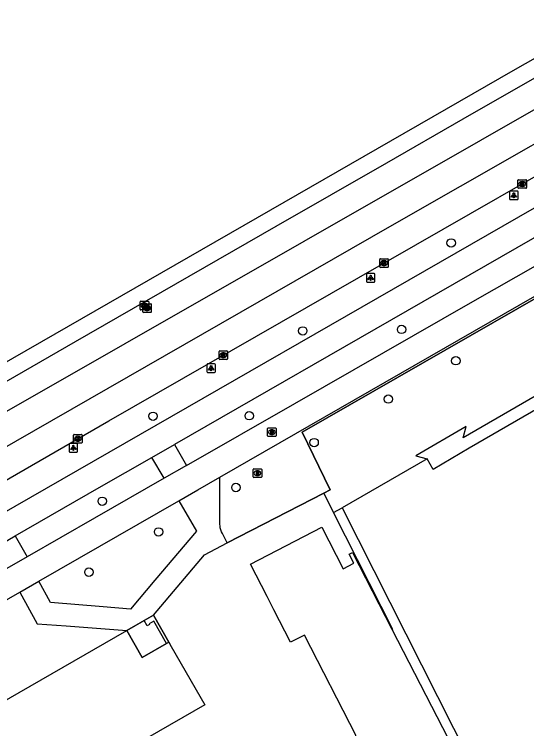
# Model space of a CAD drawing. Extents: x 158838 to 160074, y 386376 to 387776.
# Drawn here: x 159694.4 to 159754, y 387673.5 to 387756.5 of the extents above; entities that cross this region are included whole.
import ezdxf

# ---------------------------------------------------------------- set-up
doc = ezdxf.new("R2010")
doc.units = 0
for name, color, linetype in [('IMGEO_Boom', 7, 'Continuous'), ('IMGEO_Brandkraan', 7, 'Continuous'), ('IMGEO_Fietspad_gesloten', 7, 'Continuous'), ('IMGEO_Hek', 7, 'Continuous'), ('IMGEO_Kolk', 7, 'Continuous'), ('IMGEO_Lichtpunt', 7, 'Continuous'), ('IMGEO_Muur', 7, 'Continuous'), ('IMGEO_Pand', 7, 'Continuous'), ('IMGEO_Pand_overbouw', 7, 'Continuous'), ('IMGEO_Rijbaan_lokaal_gesloten', 7, 'Continuous'), ('IMGEO_Rijbaan_lokaal_open', 7, 'Continuous'), ('IMGEO_Rioolput', 7, 'Continuous'), ('IMGEO_Voetpad_open', 7, 'Continuous')]:
    doc.layers.add(name, color=color, linetype=linetype)

msp = doc.modelspace()

# ---------------------------------------------------------------- linework, layer by layer
at = {"layer": 'IMGEO_Boom'}
for centre in [(159745.215, 387729.955), (159727.966, 387719.729), (159739.46, 387719.905), (159745.764, 387716.269), (159737.917, 387711.81), (159710.564, 387709.813), (159721.753, 387709.871), (159729.29, 387706.752), (159720.204, 387701.536), (159704.668, 387699.934), (159711.207, 387696.37), (159703.109, 387691.693)]:
    msp.add_circle(centre, 0.489, dxfattribs=at)
at = {"layer": 'IMGEO_Brandkraan'}
for p, q in [((159723.878, 387707.542), (159723.878, 387708.394)), ((159723.953, 387708.468), (159724.805, 387708.468)), ((159724.366, 387708.248), (159724.391, 387708.248)), ((159724.879, 387708.394), (159724.879, 387707.542)), ((159724.805, 387707.468), (159723.953, 387707.468)), ((159724.389, 387707.688), (159724.364, 387707.688))]:
    msp.add_line(p, q, dxfattribs=at)
for points in [[(159723.878, 387707.542), (159723.878, 387708.394)], [(159723.953, 387708.468), (159724.805, 387708.468)], [(159724.226, 387708.168), (159724.226, 387707.768), (159724.439, 387707.768)], [(159724.457, 387708.168), (159724.226, 387708.168)], [(159724.405, 387708.087), (159724.351, 387708.087), (159724.351, 387708.011)], [(159724.879, 387708.394), (159724.879, 387707.542)], [(159724.805, 387707.468), (159723.953, 387707.468)], [(159724.351, 387708.011), (159724.404, 387708.011)], [(159724.413, 387707.935), (159724.351, 387707.935), (159724.351, 387707.854)], [(159724.351, 387707.854), (159724.413, 387707.854)]]:
    msp.add_lwpolyline(points, dxfattribs=at)
for centre, radius, start, end in [((159723.955, 387708.392), 0.0765, 91.55205, 178.44795), ((159723.955, 387708.392), 0.0765, 91.55205, 178.44795), ((159724.406, 387708.049), 0.0379, 267.82845, 90.93552), ((159724.461, 387708.023), 0.145, 59.4692, 91.53667), ((159724.486, 387708.07), 0.0922, 285.51372, 58.15012), ((159724.803, 387708.392), 0.0765, 1.55205, 88.44795), ((159724.803, 387708.392), 0.0765, 1.55205, 88.44795), ((159723.955, 387707.544), 0.0765, 181.55205, 268.44795), ((159723.955, 387707.544), 0.0765, 181.55205, 268.44795), ((159724.414, 387707.894), 0.0404, 269.87594, 90.50774), ((159724.445, 387708.019), 0.251, 268.66757, 293.53466), ((159724.491, 387707.878), 0.105, 301.31148, 78.98903), ((159724.803, 387707.544), 0.0765, 271.55205, 358.44795), ((159724.803, 387707.544), 0.0765, 271.55205, 358.44795)]:
    msp.add_arc(centre, radius, start, end, dxfattribs=at)
for centre, major_axis, ratio, start_param, end_param in [((159724.365, 387707.968), (-0.387, 0.002), 0.722429, 4.712389, 7.853982), ((159724.39, 387707.968), (-0.39, 0.002), 0.717154, 1.570796, 4.712389)]:
    msp.add_ellipse(centre, major_axis=major_axis, ratio=ratio, start_param=start_param, end_param=end_param, dxfattribs=at)
at = {"layer": 'IMGEO_Fietspad_gesloten'}
for points in [[(159771.343, 387743.413), (159769.423, 387742.381), (159681.714, 387691.999)], [(159772.787, 387740.664), (159771.996, 387740.357), (159770.773, 387739.679), (159713.044, 387706.549)], [(159710.408, 387705.036), (159713.044, 387706.549)], [(159694.532, 387695.91), (159704.314, 387701.539), (159710.408, 387705.036)], [(159691.936, 387694.416), (159694.532, 387695.91)]]:
    msp.add_lwpolyline(points, dxfattribs=at)
at = {"layer": 'IMGEO_Hek'}
for points in [[(159730.415, 387700.872), (159731.164, 387701.258), (159727.91, 387707.968), (159772.479, 387733.518)], [(159716.536, 387693.715), (159719.196, 387695.087), (159730.415, 387700.872)], [(159730.415, 387700.872), (159731.546, 387698.603), (159738.387, 387685.081), (159738.337, 387685.054)]]:
    msp.add_lwpolyline(points, dxfattribs=at)
at = {"layer": 'IMGEO_Kolk'}
for p, q in [((159752.977, 387736.384), (159752.977, 387737.236)), ((159753.052, 387737.31), (159753.904, 387737.31)), ((159753.978, 387737.236), (159753.978, 387736.384)), ((159753.904, 387736.31), (159753.052, 387736.31)), ((159753.488, 387736.53), (159753.463, 387736.53)), ((159753.465, 387737.09), (159753.49, 387737.09)), ((159736.914, 387727.196), (159736.914, 387728.048)), ((159736.989, 387728.122), (159737.841, 387728.122)), ((159737.915, 387728.048), (159737.915, 387727.196)), ((159737.425, 387727.342), (159737.4, 387727.342)), ((159737.402, 387727.902), (159737.427, 387727.902)), ((159737.841, 387727.122), (159736.989, 387727.122)), ((159718.236, 387716.491), (159718.236, 387717.343)), ((159718.311, 387717.417), (159719.163, 387717.417)), ((159718.724, 387717.197), (159718.749, 387717.197)), ((159719.237, 387717.343), (159719.237, 387716.491)), ((159719.163, 387716.417), (159718.311, 387716.417)), ((159718.747, 387716.637), (159718.722, 387716.637)), ((159701.323, 387706.776), (159701.323, 387707.628)), ((159701.398, 387707.702), (159702.25, 387707.702)), ((159701.811, 387707.482), (159701.836, 387707.482)), ((159702.324, 387707.628), (159702.324, 387706.776)), ((159702.25, 387706.702), (159701.398, 387706.702)), ((159701.834, 387706.922), (159701.809, 387706.922))]:
    msp.add_line(p, q, dxfattribs=at)
for points in [[(159752.977, 387736.384), (159752.977, 387737.236)], [(159753.052, 387737.31), (159753.904, 387737.31)], [(159753.978, 387737.236), (159753.978, 387736.384)], [(159753.904, 387736.31), (159753.052, 387736.31)], [(159753.298, 387737.01), (159753.421, 387737.01), (159753.421, 387736.859), (159753.551, 387737.01), (159753.715, 387737.01), (159753.569, 387736.859), (159753.722, 387736.61), (159753.57, 387736.61), (159753.485, 387736.774), (159753.421, 387736.707), (159753.421, 387736.61), (159753.298, 387736.61), (159753.298, 387737.01)], [(159736.914, 387727.196), (159736.914, 387728.048)], [(159736.989, 387728.122), (159737.841, 387728.122)], [(159737.915, 387728.048), (159737.915, 387727.196)], [(159737.235, 387727.822), (159737.358, 387727.822), (159737.358, 387727.671), (159737.488, 387727.822), (159737.652, 387727.822), (159737.506, 387727.671), (159737.659, 387727.422), (159737.507, 387727.422), (159737.422, 387727.586), (159737.358, 387727.519), (159737.358, 387727.422), (159737.235, 387727.422), (159737.235, 387727.822)], [(159737.841, 387727.122), (159736.989, 387727.122)], [(159718.236, 387716.491), (159718.236, 387717.343)], [(159718.311, 387717.417), (159719.163, 387717.417)], [(159719.237, 387717.343), (159719.237, 387716.491)], [(159719.163, 387716.417), (159718.311, 387716.417)], [(159718.557, 387717.117), (159718.68, 387717.117), (159718.68, 387716.966), (159718.81, 387717.117), (159718.974, 387717.117), (159718.828, 387716.966), (159718.981, 387716.717), (159718.829, 387716.717), (159718.744, 387716.881), (159718.68, 387716.814), (159718.68, 387716.717), (159718.557, 387716.717), (159718.557, 387717.117)], [(159701.323, 387706.776), (159701.323, 387707.628)], [(159701.398, 387707.702), (159702.25, 387707.702)], [(159701.644, 387707.402), (159701.767, 387707.402), (159701.767, 387707.251), (159701.897, 387707.402), (159702.061, 387707.402), (159701.915, 387707.251), (159702.068, 387707.002), (159701.916, 387707.002), (159701.831, 387707.166), (159701.767, 387707.099), (159701.767, 387707.002), (159701.644, 387707.002), (159701.644, 387707.402)], [(159702.324, 387707.628), (159702.324, 387706.776)], [(159702.25, 387706.702), (159701.398, 387706.702)]]:
    msp.add_lwpolyline(points, dxfattribs=at)
for centre, start, end in [((159753.054, 387737.234), 91.55205, 178.44795), ((159753.054, 387737.234), 91.55205, 178.44795), ((159753.902, 387737.234), 1.55205, 88.44795), ((159753.902, 387737.234), 1.55205, 88.44795), ((159753.054, 387736.386), 181.55205, 268.44795), ((159753.054, 387736.386), 181.55205, 268.44795), ((159753.902, 387736.386), 271.55205, 358.44795), ((159753.902, 387736.386), 271.55205, 358.44795), ((159736.991, 387728.046), 91.55205, 178.44795), ((159736.991, 387728.046), 91.55205, 178.44795), ((159737.839, 387728.046), 1.55205, 88.44795), ((159737.839, 387728.046), 1.55205, 88.44795), ((159736.991, 387727.198), 181.55205, 268.44795), ((159736.991, 387727.198), 181.55205, 268.44795), ((159737.839, 387727.198), 271.55205, 358.44795), ((159737.839, 387727.198), 271.55205, 358.44795), ((159718.313, 387717.341), 91.55205, 178.44795), ((159718.313, 387717.341), 91.55205, 178.44795), ((159719.161, 387717.341), 1.55205, 88.44795), ((159719.161, 387717.341), 1.55205, 88.44795), ((159718.313, 387716.493), 181.55205, 268.44795), ((159718.313, 387716.493), 181.55205, 268.44795), ((159719.161, 387716.493), 271.55205, 358.44795), ((159719.161, 387716.493), 271.55205, 358.44795), ((159701.4, 387707.626), 91.55205, 178.44795), ((159701.4, 387707.626), 91.55205, 178.44795), ((159702.248, 387707.626), 1.55205, 88.44795), ((159702.248, 387707.626), 1.55205, 88.44795), ((159701.4, 387706.778), 181.55205, 268.44795), ((159701.4, 387706.778), 181.55205, 268.44795), ((159702.248, 387706.778), 271.55205, 358.44795), ((159702.248, 387706.778), 271.55205, 358.44795)]:
    msp.add_arc(centre, 0.0765, start, end, dxfattribs=at)
for centre, major_axis, ratio, start_param, end_param in [((159753.464, 387736.81), (-0.387, 0.002), 0.722429, 4.712389, 7.853982), ((159753.489, 387736.81), (-0.39, 0.002), 0.717154, 1.570796, 4.712389), ((159737.401, 387727.622), (-0.387, 0.002), 0.722429, 4.712389, 7.853982), ((159737.426, 387727.622), (-0.39, 0.002), 0.717154, 1.570796, 4.712389), ((159718.723, 387716.917), (-0.387, 0.002), 0.722429, 4.712389, 7.853982), ((159718.748, 387716.917), (-0.39, 0.002), 0.717154, 1.570796, 4.712389), ((159701.81, 387707.202), (-0.387, 0.002), 0.722429, 4.712389, 7.853982), ((159701.835, 387707.202), (-0.39, 0.002), 0.717154, 1.570796, 4.712389)]:
    msp.add_ellipse(centre, major_axis=major_axis, ratio=ratio, start_param=start_param, end_param=end_param, dxfattribs=at)
at = {"layer": 'IMGEO_Lichtpunt'}
for p, q in [((159752.006, 387735.899), (159752.006, 387735.092)), ((159752.006, 387735.899), (159752.006, 387735.092)), ((159752.908, 387735.994), (159752.1, 387735.994)), ((159752.908, 387735.994), (159752.1, 387735.994)), ((159753.002, 387735.092), (159753.002, 387735.899)), ((159753.002, 387735.092), (159753.002, 387735.899)), ((159752.1, 387734.998), (159752.908, 387734.998)), ((159752.1, 387734.998), (159752.908, 387734.998)), ((159736.264, 387726.395), (159735.456, 387726.395)), ((159736.264, 387726.395), (159735.456, 387726.395)), ((159735.362, 387726.3), (159735.362, 387725.493)), ((159735.362, 387726.3), (159735.362, 387725.493)), ((159736.358, 387725.493), (159736.358, 387726.3)), ((159736.358, 387725.493), (159736.358, 387726.3)), ((159735.456, 387725.399), (159736.264, 387725.399)), ((159735.456, 387725.399), (159736.264, 387725.399)), ((159716.816, 387715.808), (159716.816, 387715.001)), ((159716.816, 387715.808), (159716.816, 387715.001)), ((159717.718, 387715.903), (159716.91, 387715.903)), ((159717.718, 387715.903), (159716.91, 387715.903)), ((159717.812, 387715.001), (159717.812, 387715.808)), ((159717.812, 387715.001), (159717.812, 387715.808)), ((159716.91, 387714.907), (159717.718, 387714.907)), ((159716.91, 387714.907), (159717.718, 387714.907)), ((159700.808, 387706.559), (159700.808, 387705.752)), ((159700.808, 387706.559), (159700.808, 387705.752)), ((159701.71, 387706.654), (159700.902, 387706.654)), ((159701.71, 387706.654), (159700.902, 387706.654)), ((159701.804, 387705.752), (159701.804, 387706.559)), ((159701.804, 387705.752), (159701.804, 387706.559)), ((159700.902, 387705.658), (159701.71, 387705.658)), ((159700.902, 387705.658), (159701.71, 387705.658))]:
    msp.add_line(p, q, dxfattribs=at)
for points in [[(159752.38, 387735.563), (159752.419, 387735.535), (159752.231, 387735.273), (159752.193, 387735.3), (159752.38, 387735.563)], [(159752.482, 387735.515), (159752.529, 387735.515), (159752.529, 387735.193), (159752.482, 387735.193), (159752.482, 387735.515)], [(159752.592, 387735.535), (159752.63, 387735.562), (159752.817, 387735.3), (159752.778, 387735.272), (159752.592, 387735.535)], [(159735.736, 387725.964), (159735.775, 387725.936), (159735.587, 387725.674), (159735.549, 387725.701), (159735.736, 387725.964)], [(159735.838, 387725.916), (159735.885, 387725.916), (159735.885, 387725.594), (159735.838, 387725.594), (159735.838, 387725.916)], [(159735.948, 387725.936), (159735.986, 387725.963), (159736.173, 387725.701), (159736.134, 387725.673), (159735.948, 387725.936)], [(159717.19, 387715.472), (159717.229, 387715.444), (159717.041, 387715.182), (159717.003, 387715.209), (159717.19, 387715.472)], [(159717.292, 387715.424), (159717.339, 387715.424), (159717.339, 387715.102), (159717.292, 387715.102), (159717.292, 387715.424)], [(159717.402, 387715.444), (159717.44, 387715.471), (159717.627, 387715.209), (159717.588, 387715.181), (159717.402, 387715.444)], [(159701.182, 387706.223), (159701.221, 387706.195), (159701.033, 387705.933), (159700.995, 387705.96), (159701.182, 387706.223)], [(159701.284, 387706.175), (159701.331, 387706.175), (159701.331, 387705.853), (159701.284, 387705.853), (159701.284, 387706.175)], [(159701.394, 387706.195), (159701.432, 387706.222), (159701.619, 387705.96), (159701.58, 387705.932), (159701.394, 387706.195)]]:
    msp.add_lwpolyline(points, dxfattribs=at)
for centre in [(159752.505, 387735.697), (159735.861, 387726.098), (159717.315, 387715.606), (159701.307, 387706.357)]:
    msp.add_circle(centre, 0.0994, dxfattribs=at)
for centre, start, end in [((159752.1, 387735.899), 90, 180), ((159752.1, 387735.899), 90, 180), ((159752.908, 387735.899), 0, 90), ((159752.908, 387735.899), 0, 90), ((159752.1, 387735.092), 180, 270), ((159752.1, 387735.092), 180, 270), ((159752.908, 387735.092), 270, 0), ((159752.908, 387735.092), 270, 360), ((159735.456, 387726.3), 90, 180), ((159735.456, 387726.3), 90, 180), ((159736.264, 387726.3), 0, 90), ((159736.264, 387726.3), 0, 90), ((159735.456, 387725.493), 180, 270), ((159735.456, 387725.493), 180, 270), ((159736.264, 387725.493), 270, 0), ((159736.264, 387725.493), 270, 360), ((159716.91, 387715.808), 90, 180), ((159716.91, 387715.808), 90, 180), ((159717.718, 387715.808), 0, 90), ((159717.718, 387715.808), 0, 90), ((159716.91, 387715.001), 180, 270), ((159716.91, 387715.001), 180, 270), ((159717.718, 387715.001), 270, 0), ((159717.718, 387715.001), 270, 360), ((159700.902, 387706.559), 90, 180), ((159700.902, 387706.559), 90, 180), ((159701.71, 387706.559), 0, 90), ((159701.71, 387706.559), 0, 90), ((159700.902, 387705.752), 180, 270), ((159700.902, 387705.752), 180, 270), ((159701.71, 387705.752), 270, 0), ((159701.71, 387705.752), 270, 360)]:
    msp.add_arc(centre, 0.0946, start, end, dxfattribs=at)
at = {"layer": 'IMGEO_Muur'}
for points in [[(159709.545, 387686.07), (159710.612, 387686.677)], [(159710.612, 387686.677), (159712.387, 387683.542)], [(159712.145, 387683.405), (159710.643, 387685.997), (159710.113, 387685.69), (159710.151, 387685.625), (159709.891, 387685.47), (159709.545, 387686.07)]]:
    msp.add_lwpolyline(points, dxfattribs=at)
at = {"layer": 'IMGEO_Pand'}
for points in [[(159773.589, 387647.321), (159774.9, 387648.081), (159777.252, 387644.019), (159782.411, 387647.008), (159779.523, 387651.993), (159798.927, 387663.23), (159765.293, 387716.503), (159747.329, 387706.087), (159743.113, 387703.642), (159742.412, 387704.854)], [(159742.412, 387704.854), (159732.566, 387699.157)], [(159732.566, 387699.157), (159762.112, 387640.672)], [(159712.387, 387683.542), (159712.677, 387683.039), (159716.594, 387676.26), (159703.265, 387668.614), (159703.515, 387668.108), (159706.574, 387662.149), (159709.699, 387656.019), (159721.526, 387662.11), (159719.879, 387665.322), (159734.176, 387672.656), (159728.176, 387684.357), (159726.556, 387683.554), (159724.622, 387687.331), (159723.832, 387688.874), (159721.904, 387692.638), (159730.205, 387696.909), (159732.681, 387692.099), (159733.899, 387692.725), (159733.359, 387693.775), (159733.741, 387693.971), (159738.337, 387685.054)], [(159685.021, 387654.417), (159681.116, 387664.221), (159683.825, 387665.781), (159681.45, 387669.905), (159707.503, 387684.908)], [(159712.145, 387683.405), (159709.299, 387681.785), (159707.503, 387684.908)], [(159738.337, 387685.054), (159748.179, 387665.955)], [(159712.387, 387683.542), (159712.145, 387683.405)]]:
    msp.add_lwpolyline(points, dxfattribs=at)
at = {"layer": 'IMGEO_Pand_overbouw'}
msp.add_lwpolyline([(159712.387, 387683.542), (159710.612, 387686.677), (159707.503, 387684.908), (159709.299, 387681.785), (159712.145, 387683.405)], close=True, dxfattribs=at)
at = {"layer": 'IMGEO_Rijbaan_lokaal_gesloten'}
for points in [[(159684.939, 387711.229), (159752.444, 387750), (159761.302, 387755.037), (159761.369, 387755.075), (159763.86, 387756.496), (159763.929, 387756.535)], [(159764.893, 387754.836), (159764.834, 387754.801), (159762.51, 387753.447), (159746.59, 387744.328), (159737.702, 387739.235), (159724.828, 387731.859), (159701.497, 387718.446), (159695.457, 387714.977), (159685.884, 387709.48)], [(159769.438, 387753.779), (159665.927, 387694.584), (159665.837, 387694.539)], [(159771.178, 387750.733), (159738.05, 387731.829), (159681.428, 387699.367), (159666.334, 387690.642)], [(159689.415, 387700.045), (159705.431, 387709.284), (159731.321, 387724.137), (159757.282, 387738.988), (159769.064, 387745.651), (159769.841, 387746.051), (159770.203, 387746.146)]]:
    msp.add_lwpolyline(points, dxfattribs=at)
at = {"layer": 'IMGEO_Rijbaan_lokaal_open'}
for points in [[(159772.479, 387733.518), (159727.91, 387707.968), (159731.164, 387701.258), (159730.415, 387700.872)], [(159798.016, 387661.501), (159800.729, 387663.076), (159788.908, 387681.854), (159790.221, 387681.563), (159786.59, 387687.285), (159786.306, 387685.978), (159774.494, 387704.7), (159775.807, 387704.388), (159772.178, 387710.107), (159771.883, 387708.799), (159765.821, 387718.43), (159746.622, 387707.307), (159746.959, 387708.617), (159741.126, 387705.21), (159742.412, 387704.854)], [(159730.415, 387700.872), (159731.525, 387698.644)], [(159731.525, 387698.644), (159732.566, 387699.157)]]:
    msp.add_lwpolyline(points, dxfattribs=at)
at = {"layer": 'IMGEO_Rioolput'}
for p, q in [((159709.062, 387722.252), (159709.062, 387723.104)), ((159709.137, 387723.178), (159709.989, 387723.178)), ((159710.063, 387723.104), (159710.063, 387722.252)), ((159709.989, 387722.178), (159709.137, 387722.178)), ((159709.367, 387721.961), (159709.367, 387722.813)), ((159709.442, 387722.887), (159710.294, 387722.887)), ((159709.573, 387722.398), (159709.548, 387722.398)), ((159709.55, 387722.958), (159709.575, 387722.958)), ((159709.855, 387722.667), (159709.88, 387722.667)), ((159710.368, 387722.813), (159710.368, 387721.961)), ((159710.294, 387721.887), (159709.442, 387721.887)), ((159709.878, 387722.107), (159709.853, 387722.107)), ((159722.197, 387702.772), (159722.197, 387703.624)), ((159722.272, 387703.698), (159723.124, 387703.698)), ((159722.685, 387703.478), (159722.71, 387703.478)), ((159723.198, 387703.624), (159723.198, 387702.772)), ((159723.124, 387702.698), (159722.272, 387702.698)), ((159722.708, 387702.918), (159722.683, 387702.918))]:
    msp.add_line(p, q, dxfattribs=at)
for points in [[(159709.062, 387722.252), (159709.062, 387723.104)], [(159709.137, 387723.178), (159709.989, 387723.178)], [(159710.063, 387723.104), (159710.063, 387722.252)], [(159709.989, 387722.178), (159709.137, 387722.178)], [(159709.367, 387721.961), (159709.367, 387722.813)], [(159709.651, 387722.876), (159709.399, 387722.878), (159709.399, 387722.478)], [(159709.399, 387722.478), (159709.523, 387722.478), (159709.523, 387722.64), (159709.534, 387722.64)], [(159709.442, 387722.887), (159710.294, 387722.887)], [(159709.577, 387722.797), (159709.523, 387722.797), (159709.523, 387722.716)], [(159709.523, 387722.716), (159709.575, 387722.716)], [(159709.581, 387722.611), (159709.652, 387722.478), (159709.792, 387722.478), (159709.727, 387722.604)], [(159709.956, 387722.585), (159709.704, 387722.587), (159709.704, 387722.187)], [(159709.704, 387722.187), (159709.828, 387722.187), (159709.828, 387722.349), (159709.839, 387722.349)], [(159709.882, 387722.506), (159709.828, 387722.506), (159709.828, 387722.425)], [(159709.828, 387722.425), (159709.88, 387722.425)], [(159709.886, 387722.32), (159709.957, 387722.187), (159710.097, 387722.187), (159710.032, 387722.313)], [(159710.368, 387722.813), (159710.368, 387721.961)], [(159710.294, 387721.887), (159709.442, 387721.887)], [(159722.197, 387702.772), (159722.197, 387703.624)], [(159722.272, 387703.698), (159723.124, 387703.698)], [(159722.786, 387703.396), (159722.534, 387703.398), (159722.534, 387702.998)], [(159722.534, 387702.998), (159722.658, 387702.998), (159722.658, 387703.16), (159722.669, 387703.16)], [(159722.712, 387703.317), (159722.658, 387703.317), (159722.658, 387703.236)], [(159722.658, 387703.236), (159722.71, 387703.236)], [(159722.716, 387703.131), (159722.787, 387702.998), (159722.927, 387702.998), (159722.862, 387703.124)], [(159723.198, 387703.624), (159723.198, 387702.772)], [(159723.124, 387702.698), (159722.272, 387702.698)]]:
    msp.add_lwpolyline(points, dxfattribs=at)
for centre, radius, start, end in [((159709.139, 387723.102), 0.0765, 91.55205, 178.44795), ((159709.139, 387723.102), 0.0765, 91.55205, 178.44795), ((159709.987, 387723.102), 0.0765, 1.55205, 88.44795), ((159709.987, 387723.102), 0.0765, 1.55205, 88.44795), ((159709.139, 387722.254), 0.0765, 181.55205, 268.44795), ((159709.139, 387722.254), 0.0765, 181.55205, 268.44795), ((159709.444, 387722.811), 0.0765, 91.55205, 178.44795), ((159709.444, 387722.811), 0.0765, 91.55205, 178.44795), ((159709.533, 387722.587), 0.0533, 26.02933, 88.69889), ((159709.559, 387722.905), 0.19, 274.7715, 282.96867), ((159709.583, 387722.701), 0.0964, 77.00612, 93.18647), ((159709.597, 387722.758), 0.0378, 276.66336, 79.67722), ((159709.65, 387722.766), 0.109, 350.36119, 89.41601), ((159709.648, 387722.766), 0.112, 277.58423, 350.98172), ((159709.632, 387722.551), 0.108, 29.51342, 73.79051), ((159709.838, 387722.296), 0.0533, 26.02933, 88.69889), ((159709.864, 387722.614), 0.19, 274.7715, 282.96867), ((159709.888, 387722.41), 0.0964, 77.00612, 93.18647), ((159709.902, 387722.467), 0.0378, 276.66336, 79.67722), ((159709.955, 387722.475), 0.109, 350.36119, 89.41601), ((159709.953, 387722.475), 0.112, 277.58423, 350.98172), ((159709.937, 387722.26), 0.108, 29.51342, 73.79051), ((159709.987, 387722.254), 0.0765, 271.55205, 358.44795), ((159709.987, 387722.254), 0.0765, 271.55205, 358.44795), ((159710.292, 387722.811), 0.0765, 1.55205, 88.44795), ((159710.292, 387722.811), 0.0765, 1.55205, 88.44795), ((159709.444, 387721.963), 0.0765, 181.55205, 268.44795), ((159709.444, 387721.963), 0.0765, 181.55205, 268.44795), ((159710.292, 387721.963), 0.0765, 271.55205, 358.44795), ((159710.292, 387721.963), 0.0765, 271.55205, 358.44795), ((159722.274, 387703.622), 0.0765, 91.55205, 178.44795), ((159722.274, 387703.622), 0.0765, 91.55205, 178.44795), ((159722.668, 387703.107), 0.0533, 26.02933, 88.69889), ((159722.694, 387703.425), 0.19, 274.7715, 282.96867), ((159722.718, 387703.221), 0.0964, 77.00612, 93.18647), ((159722.732, 387703.278), 0.0378, 276.66336, 79.67722), ((159722.785, 387703.286), 0.109, 350.36119, 89.41601), ((159722.783, 387703.286), 0.112, 277.58423, 350.98172), ((159722.767, 387703.071), 0.108, 29.51342, 73.79051), ((159723.122, 387703.622), 0.0765, 1.55205, 88.44795), ((159723.122, 387703.622), 0.0765, 1.55205, 88.44795), ((159722.274, 387702.774), 0.0765, 181.55205, 268.44795), ((159722.274, 387702.774), 0.0765, 181.55205, 268.44795), ((159723.122, 387702.774), 0.0765, 271.55205, 358.44795), ((159723.122, 387702.774), 0.0765, 271.55205, 358.44795)]:
    msp.add_arc(centre, radius, start, end, dxfattribs=at)
for centre, major_axis, ratio, start_param, end_param in [((159709.549, 387722.678), (-0.387, 0.002), 0.722429, 4.712389, 7.853982), ((159709.854, 387722.387), (-0.387, 0.002), 0.722429, 4.712389, 7.853982), ((159709.574, 387722.678), (-0.39, 0.002), 0.717154, 1.570796, 4.712389), ((159709.879, 387722.387), (-0.39, 0.002), 0.717154, 1.570796, 4.712389), ((159722.684, 387703.198), (-0.387, 0.002), 0.722429, 4.712389, 7.853982), ((159722.709, 387703.198), (-0.39, 0.002), 0.717154, 1.570796, 4.712389)]:
    msp.add_ellipse(centre, major_axis=major_axis, ratio=ratio, start_param=start_param, end_param=end_param, dxfattribs=at)
at = {"layer": 'IMGEO_Voetpad_open'}
for points in [[(159714.448, 387704.093), (159727.067, 387711.313), (159747.737, 387723.138), (159768.138, 387734.793), (159770.973, 387736.441)], [(159718.327, 387702.721), (159772.336, 387733.768)], [(159713.044, 387706.549), (159714.448, 387704.093)], [(159711.846, 387702.604), (159710.408, 387705.036)], [(159714.448, 387704.093), (159711.846, 387702.604)], [(159711.846, 387702.604), (159703.747, 387697.969), (159695.944, 387693.482)], [(159713.565, 387699.984), (159715.757, 387701.244), (159718.327, 387702.721)], [(159719.196, 387695.087), (159718.637, 387696.171), (159718.524, 387696.37), (159718.465, 387696.596), (159718.387, 387696.864), (159718.356, 387697.037), (159718.327, 387697.264), (159718.327, 387702.721)], [(159730.415, 387700.872), (159719.196, 387695.087)], [(159697.299, 387690.633), (159713.565, 387699.984)], [(159713.565, 387699.984), (159715.599, 387696.454), (159710.791, 387690.753), (159707.954, 387687.39), (159704.784, 387687.656), (159698.643, 387688.173), (159697.299, 387690.633)], [(159731.525, 387698.644), (159731.546, 387698.603), (159738.387, 387685.081), (159738.337, 387685.054)], [(159694.532, 387695.91), (159695.944, 387693.482)], [(159710.612, 387686.677), (159716.536, 387693.715), (159719.196, 387695.087)], [(159695.944, 387693.482), (159693.302, 387691.963)], [(159695.085, 387689.36), (159697.299, 387690.633)], [(159669.195, 387674.487), (159671.901, 387676.033), (159695.085, 387689.36)], [(159695.085, 387689.36), (159697.111, 387685.694), (159700.485, 387685.439), (159707.503, 387684.908)], [(159707.503, 387684.908), (159709.545, 387686.07)]]:
    msp.add_lwpolyline(points, dxfattribs=at)

doc.saveas('drawing.dxf')
